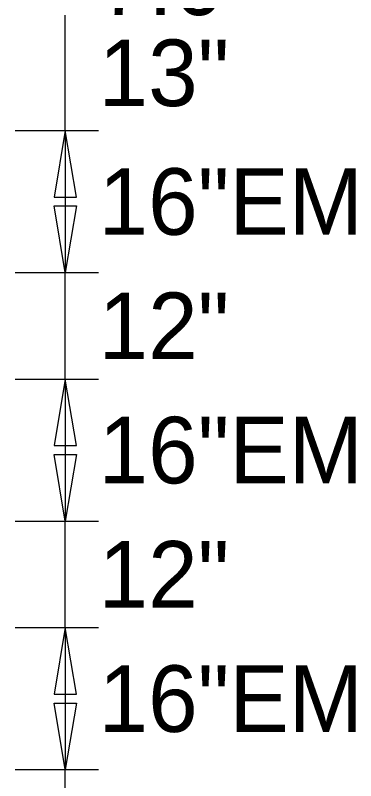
# Model space of a CAD drawing. Extents: x 1806251 to 1809821, y 414895 to 422886.
# Drawn here: x 1809678.462 to 1809678.845, y 415322.119 to 415322.981 of the extents above; entities that cross this region are included whole.
import ezdxf

# ---------------------------------------------------------------- set-up
doc = ezdxf.new("R2010")
doc.units = 0
doc.layers.add('GSDIMS', color=7, linetype='Continuous')

msp = doc.modelspace()

# ---------------------------------------------------------------- linework, layer by layer
at = {"layer": 'GSDIMS'}
for p, q in [((1809678.5185, 415322.851), (1809678.5185, 415322.981)), ((1809678.46225, 415322.851), (1809678.556, 415322.851)), ((1809678.46225, 415322.851), (1809678.556, 415322.851)), ((1809678.5185, 415322.851), (1809678.5185, 415322.691)), ((1809678.46225, 415322.691), (1809678.556, 415322.691)), ((1809678.46225, 415322.691), (1809678.556, 415322.691)), ((1809678.5185, 415322.571), (1809678.5185, 415322.691)), ((1809678.46225, 415322.571), (1809678.556, 415322.571)), ((1809678.46225, 415322.571), (1809678.556, 415322.571)), ((1809678.5185, 415322.571), (1809678.5185, 415322.411)), ((1809678.46225, 415322.411), (1809678.556, 415322.411)), ((1809678.46225, 415322.411), (1809678.556, 415322.411)), ((1809678.5185, 415322.291), (1809678.5185, 415322.411)), ((1809678.46225, 415322.291), (1809678.556, 415322.291)), ((1809678.46225, 415322.291), (1809678.556, 415322.291)), ((1809678.5185, 415322.291), (1809678.5185, 415322.131)), ((1809678.46225, 415322.131), (1809678.556, 415322.131)), ((1809678.46225, 415322.131), (1809678.556, 415322.131)), ((1809678.5185, 415322.01068), (1809678.5185, 415322.131))]:
    msp.add_line(p, q, dxfattribs=at)
for points in [[(1809678.5185, 415322.851), (1809678.506, 415322.776), (1809678.531, 415322.776)], [(1809678.5185, 415322.691), (1809678.506, 415322.766), (1809678.531, 415322.766)], [(1809678.5185, 415322.571), (1809678.506, 415322.496), (1809678.531, 415322.496)], [(1809678.5185, 415322.411), (1809678.506, 415322.486), (1809678.531, 415322.486)], [(1809678.5185, 415322.291), (1809678.506, 415322.216), (1809678.531, 415322.216)], [(1809678.5185, 415322.131), (1809678.506, 415322.206), (1809678.531, 415322.206)]]:
    msp.add_lwpolyline(points, close=True, dxfattribs=at)

# ---------------------------------------------------------------- texts
for s, p in [('7.6"', (1809678.556, 415322.98107)), ('13"', (1809678.556, 415322.8785)), ('16"EM', (1809678.556, 415322.7335)), ('12"', (1809678.556, 415322.5935)), ('16"EM', (1809678.556, 415322.4535)), ('12"', (1809678.556, 415322.3135)), ('16"EM', (1809678.556, 415322.1735))]:
    msp.add_text(s, height=0.075, dxfattribs=at).set_placement(p)

doc.saveas('drawing.dxf')
